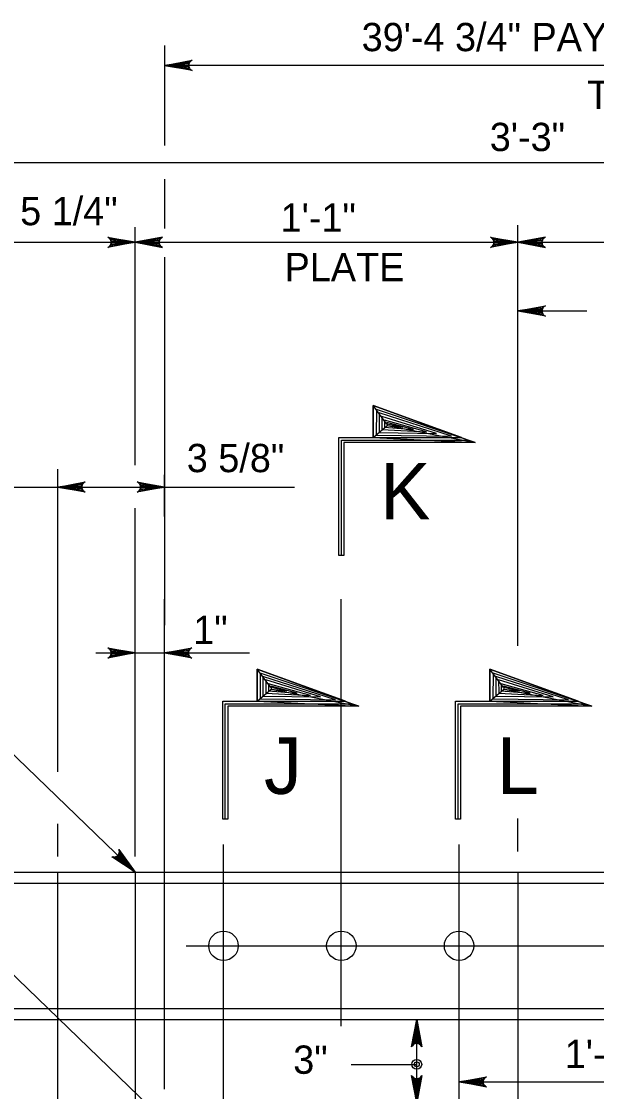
# Model space of a CAD drawing. Extents: x 632007860 to 635435983, y 295418622 to 297794622.
# Drawn here: x 633850541 to 633912560, y 296854867 to 296970238 of the extents above; entities that cross this region are included whole.
import ezdxf

# ---------------------------------------------------------------- set-up
doc = ezdxf.new("R2010")
doc.units = 0
for name, color, linetype in [('8', 7, 'Continuous'), ('S-DETL-DIMS', 7, 'Continuous'), ('S-DETL-T120', 7, 'Continuous'), ('S-DETL-T240', 7, 'Continuous'), ('S-STEL', 7, 'Continuous')]:
    doc.layers.add(name, color=color, linetype=linetype)

msp = doc.modelspace()

# ---------------------------------------------------------------- linework, layer by layer
at = {"layer": '8'}
for p, q in [((633885032, 296861908), (633885032, 296907948)), ((633872332, 296849772), (633872332, 296881511)), ((633897732, 296858237), (633897732, 296881511)), ((633868306, 296870586), (633961584, 296870586)), ((633897731, 296753926), (633897731, 296858237))]:
    msp.add_line(p, q, dxfattribs=at)
at = {"layer": 'S-DETL-DIMS'}
for p, q in [((633865981, 296967649), (633865981, 296956842)), ((634036429, 296965493), (633865981, 296965493)), ((633846134, 296955027), (633969961, 296955027)), ((633865981, 296953234), (633865981, 296947922)), ((633862803, 296922409), (633862803, 296948049)), ((633904078, 296917233), (633904078, 296948264)), ((633846134, 296946422), (633969961, 296946422)), ((633865981, 296944821), (633865981, 296926713)), ((633904078, 296939027), (633911495, 296939027)), ((633865981, 296926713), (633865981, 296905142)), ((633854471, 296889350), (633854471, 296921981)), ((633865981, 296916878), (633865981, 296921357)), ((633831055, 296920040), (633880001, 296920040)), ((633862803, 296880205), (633862803, 296917779)), ((633822620, 296917327), (633862803, 296878526)), ((633904078, 296902909), (633904078, 296917233)), ((633865981, 296900663), (633865981, 296907949)), ((633858582, 296902154), (633865960, 296902154)), ((633865960, 296902154), (633875122, 296902154)), ((633865981, 296885177), (633865981, 296900715)), ((633826656, 296889663), (633870925, 296846918)), ((633865981, 296866421), (633865981, 296885177)), ((633904078, 296880741), (633904078, 296884290)), ((633854471, 296880205), (633854471, 296883719)), ((633865981, 296855123), (633865981, 296866421)), ((633893173, 296853655), (633893173, 296862650)), ((633886101, 296857806), (633893173, 296857806)), ((633897731, 296855912), (633962703, 296855912))]:
    msp.add_line(p, q, dxfattribs=at)
for points in [[(633865981, 296965493), (633868940, 296966048), (633868826, 296965969), (633868712, 296965890), (633868653, 296965791), (633868595, 296965692), (633868578, 296965593), (633868560, 296965493), (633868578, 296965394), (633868595, 296965295), (633868653, 296965196), (633868712, 296965096), (633868826, 296965017), (633868940, 296964938), (633865981, 296965493), (633868826, 296965017), (633868712, 296965096), (633865981, 296965493), (633868653, 296965196), (633868595, 296965295), (633865981, 296965493), (633868578, 296965394), (633868560, 296965493), (633865981, 296965493), (633868578, 296965593), (633868595, 296965692), (633865981, 296965493), (633868653, 296965791), (633868712, 296965890), (633865981, 296965493), (633868826, 296965969)], [(633862803, 296946422), (633859844, 296945867), (633859958, 296945946), (633860072, 296946025), (633860131, 296946125), (633860190, 296946224), (633860207, 296946323), (633860224, 296946422), (633860207, 296946522), (633860190, 296946621), (633860131, 296946720), (633860072, 296946819), (633859958, 296946898), (633859844, 296946977), (633862803, 296946422), (633859958, 296946898), (633860072, 296946819), (633862803, 296946422), (633860131, 296946720), (633860190, 296946621), (633862803, 296946422), (633860207, 296946522), (633860224, 296946422), (633862803, 296946422), (633860207, 296946323), (633860190, 296946224), (633862803, 296946422), (633860131, 296946125), (633860072, 296946025), (633862803, 296946422), (633859958, 296945946)], [(633862803, 296946422), (633865763, 296945867), (633865649, 296945946), (633865535, 296946025), (633865476, 296946125), (633865417, 296946224), (633865400, 296946323), (633865383, 296946422), (633865400, 296946522), (633865417, 296946621), (633865476, 296946720), (633865535, 296946819), (633865649, 296946898), (633865763, 296946977), (633862803, 296946422), (633865649, 296946898), (633865535, 296946819), (633862803, 296946422), (633865476, 296946720), (633865417, 296946621), (633862803, 296946422), (633865400, 296946522), (633865383, 296946422), (633862803, 296946422), (633865400, 296946323), (633865417, 296946224), (633862803, 296946422), (633865476, 296946125), (633865535, 296946025), (633862803, 296946422), (633865649, 296945946)], [(633904078, 296946422), (633901119, 296945867), (633901233, 296945946), (633901347, 296946025), (633901406, 296946125), (633901464, 296946224), (633901482, 296946323), (633901499, 296946422), (633901482, 296946522), (633901464, 296946621), (633901406, 296946720), (633901347, 296946819), (633901233, 296946898), (633901119, 296946977), (633904078, 296946422), (633901233, 296946898), (633901347, 296946819), (633904078, 296946422), (633901406, 296946720), (633901464, 296946621), (633904078, 296946422), (633901482, 296946522), (633901499, 296946422), (633904078, 296946422), (633901482, 296946323), (633901464, 296946224), (633904078, 296946422), (633901406, 296946125), (633901347, 296946025), (633904078, 296946422), (633901233, 296945946)], [(633904078, 296946422), (633907038, 296945867), (633906923, 296945946), (633906809, 296946025), (633906751, 296946125), (633906692, 296946224), (633906675, 296946323), (633906658, 296946422), (633906675, 296946522), (633906692, 296946621), (633906751, 296946720), (633906809, 296946819), (633906923, 296946898), (633907038, 296946977), (633904078, 296946422), (633906923, 296946898), (633906809, 296946819), (633904078, 296946422), (633906751, 296946720), (633906692, 296946621), (633904078, 296946422), (633906675, 296946522), (633906658, 296946422), (633904078, 296946422), (633906675, 296946323), (633906692, 296946224), (633904078, 296946422), (633906751, 296946125), (633906809, 296946025), (633904078, 296946422), (633906923, 296945946)], [(633904078, 296939027), (633907038, 296939582), (633906924, 296939503), (633906810, 296939424), (633906751, 296939325), (633906692, 296939226), (633906675, 296939127), (633906658, 296939027), (633906675, 296938928), (633906692, 296938829), (633906751, 296938730), (633906810, 296938630), (633906924, 296938551), (633907038, 296938472), (633904078, 296939027), (633906924, 296938551), (633906810, 296938630), (633904078, 296939027), (633906751, 296938730), (633906692, 296938829), (633904078, 296939027), (633906675, 296938928), (633906658, 296939027), (633904078, 296939027), (633906675, 296939127), (633906692, 296939226), (633904078, 296939027), (633906751, 296939325), (633906810, 296939424), (633904078, 296939027), (633906924, 296939503)], [(633885040, 296912664), (633885040, 296925099), (633898732, 296925099), (633899459, 296924834), (633885305, 296924834), (633885305, 296912664), (633884776, 296912664), (633884776, 296925364), (633898005, 296925364), (633888480, 296928830), (633888480, 296925364), (633899459, 296924834), (633888821, 296928405), (633888798, 296925618), (633896929, 296925526), (633889108, 296928038), (633889108, 296925916), (633895301, 296925824), (633889406, 296927659), (633889417, 296926237), (633894223, 296925997), (633889692, 296927258), (633889704, 296926501), (633892801, 296926249), (633889945, 296926994), (633889979, 296926673), (633891665, 296926478), (633889951, 296926836), (633888480, 296928830), (633888480, 296925364), (633889979, 296926673), (633899459, 296924834)], [(633854471, 296920040), (633857430, 296920595), (633857316, 296920516), (633857202, 296920437), (633857143, 296920337), (633857084, 296920238), (633857067, 296920139), (633857050, 296920040), (633857067, 296919940), (633857084, 296919841), (633857143, 296919742), (633857202, 296919643), (633857316, 296919564), (633857430, 296919485), (633854471, 296920040), (633857316, 296919564), (633857202, 296919643), (633854471, 296920040), (633857143, 296919742), (633857084, 296919841), (633854471, 296920040), (633857067, 296919940), (633857050, 296920040), (633854471, 296920040), (633857067, 296920139), (633857084, 296920238), (633854471, 296920040), (633857143, 296920337), (633857202, 296920437), (633854471, 296920040), (633857316, 296920516)], [(633865981, 296920040), (633863021, 296919485), (633863135, 296919564), (633863250, 296919643), (633863308, 296919742), (633863367, 296919841), (633863384, 296919940), (633863401, 296920040), (633863384, 296920139), (633863367, 296920238), (633863308, 296920337), (633863250, 296920437), (633863135, 296920516), (633863021, 296920595), (633865981, 296920040), (633863135, 296920516), (633863250, 296920437), (633865981, 296920040), (633863308, 296920337), (633863367, 296920238), (633865981, 296920040), (633863384, 296920139), (633863401, 296920040), (633865981, 296920040), (633863384, 296919940), (633863367, 296919841), (633865981, 296920040), (633863308, 296919742), (633863250, 296919643), (633865981, 296920040), (633863135, 296919564)], [(633862803, 296902154), (633859844, 296901599), (633859958, 296901678), (633860072, 296901757), (633860131, 296901857), (633860190, 296901956), (633860207, 296902055), (633860224, 296902154), (633860207, 296902253), (633860190, 296902353), (633860131, 296902452), (633860072, 296902551), (633859958, 296902630), (633859844, 296902709), (633862803, 296902154), (633859958, 296902630), (633860072, 296902551), (633862803, 296902154), (633860131, 296902452), (633860190, 296902353), (633862803, 296902154), (633860207, 296902253), (633860224, 296902154), (633862803, 296902154), (633860207, 296902055), (633860190, 296901956), (633862803, 296902154), (633860131, 296901857), (633860072, 296901757), (633862803, 296902154), (633859958, 296901678)], [(633865960, 296902154), (633868919, 296902709), (633868805, 296902630), (633868691, 296902551), (633868632, 296902452), (633868573, 296902353), (633868556, 296902253), (633868539, 296902154), (633868556, 296902055), (633868573, 296901956), (633868632, 296901857), (633868691, 296901757), (633868805, 296901678), (633868919, 296901599), (633865960, 296902154), (633868805, 296901678), (633868691, 296901757), (633865960, 296902154), (633868632, 296901857), (633868573, 296901956), (633865960, 296902154), (633868556, 296902055), (633868539, 296902154), (633865960, 296902154), (633868556, 296902253), (633868573, 296902353), (633865960, 296902154), (633868632, 296902452), (633868691, 296902551), (633865960, 296902154), (633868805, 296902630)], [(633872523, 296884247), (633872523, 296896682), (633886214, 296896682), (633886941, 296896418), (633872787, 296896418), (633872787, 296884247), (633872258, 296884247), (633872258, 296896947), (633885487, 296896947), (633875962, 296900414), (633875962, 296896947), (633886941, 296896418), (633876303, 296899988), (633876280, 296897201), (633884412, 296897109), (633876590, 296899621), (633876590, 296897499), (633882783, 296897408), (633876888, 296899243), (633876900, 296897820), (633881705, 296897580), (633877175, 296898841), (633877186, 296898084), (633880283, 296897832), (633877427, 296898577), (633877462, 296898256), (633879147, 296898061), (633877433, 296898419), (633875962, 296900414), (633875962, 296896947), (633877462, 296898256), (633886941, 296896418)], [(633897625, 296884247), (633897625, 296896682), (633911316, 296896682), (633912043, 296896418), (633897889, 296896418), (633897889, 296884247), (633897360, 296884247), (633897360, 296896947), (633910589, 296896947), (633901064, 296900414), (633901064, 296896947), (633912043, 296896418), (633901405, 296899988), (633901382, 296897201), (633909514, 296897109), (633901692, 296899621), (633901692, 296897499), (633907885, 296897408), (633901990, 296899243), (633902001, 296897820), (633906807, 296897580), (633902277, 296898841), (633902288, 296898084), (633905385, 296897832), (633902529, 296898577), (633902563, 296898256), (633904249, 296898061), (633902535, 296898419), (633901064, 296900414), (633901064, 296896947), (633902563, 296898256), (633912043, 296896418)], [(633862803, 296878526), (633860289, 296880183), (633860426, 296880160), (633860563, 296880138), (633860674, 296880169), (633860785, 296880199), (633860866, 296880259), (633860947, 296880318), (633861004, 296880402), (633861061, 296880485), (633861087, 296880597), (633861114, 296880709), (633861087, 296880845), (633861060, 296880981), (633862803, 296878526), (633861087, 296880845), (633861114, 296880709), (633862803, 296878526), (633861087, 296880597), (633861061, 296880485), (633862803, 296878526), (633861004, 296880402), (633860947, 296880318), (633862803, 296878526), (633860866, 296880259), (633860785, 296880199), (633862803, 296878526), (633860674, 296880169), (633860563, 296880138), (633862803, 296878526), (633860426, 296880160)], [(633893173, 296862650), (633893728, 296859691), (633893649, 296859805), (633893570, 296859919), (633893470, 296859978), (633893371, 296860036), (633893272, 296860053), (633893173, 296860070), (633893074, 296860053), (633892974, 296860036), (633892875, 296859978), (633892776, 296859919), (633892697, 296859805), (633892618, 296859691), (633893173, 296862650), (633892697, 296859805), (633892776, 296859919), (633893173, 296862650), (633892875, 296859978), (633892974, 296860036), (633893173, 296862650), (633893074, 296860053), (633893173, 296860070), (633893173, 296862650), (633893272, 296860053), (633893371, 296860036), (633893173, 296862650), (633893470, 296859978), (633893570, 296859919), (633893173, 296862650), (633893649, 296859805)], [(633893173, 296853655), (633892618, 296856614), (633892697, 296856500), (633892776, 296856386), (633892875, 296856327), (633892974, 296856268), (633893074, 296856251), (633893173, 296856234), (633893272, 296856251), (633893371, 296856268), (633893470, 296856327), (633893570, 296856386), (633893649, 296856500), (633893728, 296856614), (633893173, 296853655), (633893649, 296856500), (633893570, 296856386), (633893173, 296853655), (633893470, 296856327), (633893371, 296856268), (633893173, 296853655), (633893272, 296856251), (633893173, 296856234), (633893173, 296853655), (633893074, 296856251), (633892974, 296856268), (633893173, 296853655), (633892875, 296856327), (633892776, 296856386), (633893173, 296853655), (633892697, 296856500)], [(633897731, 296855912), (633900690, 296856467), (633900576, 296856388), (633900462, 296856309), (633900403, 296856210), (633900344, 296856110), (633900327, 296856011), (633900310, 296855912), (633900327, 296855813), (633900344, 296855713), (633900403, 296855614), (633900462, 296855515), (633900576, 296855436), (633900690, 296855357), (633897731, 296855912), (633900576, 296855436), (633900462, 296855515), (633897731, 296855912), (633900403, 296855614), (633900344, 296855713), (633897731, 296855912), (633900327, 296855813), (633900310, 296855912), (633897731, 296855912), (633900327, 296856011), (633900344, 296856110), (633897731, 296855912), (633900403, 296856210), (633900462, 296856309), (633897731, 296855912), (633900576, 296856388)]]:
    msp.add_lwpolyline(points, dxfattribs=at)
for points in [[(633885305, 296912664), (633884776, 296912664), (633884776, 296925364), (633888480, 296925364), (633888480, 296928830), (633899459, 296924834), (633885305, 296924834)], [(633872787, 296884247), (633872258, 296884247), (633872258, 296896947), (633875962, 296896947), (633875962, 296900414), (633886941, 296896418), (633872787, 296896418)], [(633897889, 296884247), (633897360, 296884247), (633897360, 296896947), (633901064, 296896947), (633901064, 296900414), (633912043, 296896418), (633897889, 296896418)]]:
    msp.add_lwpolyline(points, close=True, dxfattribs=at)
for radius in [529, 265]:
    msp.add_circle((633893173, 296857806), radius, dxfattribs=at)
at = {"layer": 'S-STEL'}
for p, q in [((633801783, 296878526), (633957262, 296878526)), ((633854471, 296862650), (633854471, 296878526)), ((633862803, 296878526), (633862803, 296789227)), ((633904078, 296878526), (633904078, 296862650)), ((633801783, 296877334), (633957262, 296877334)), ((633801783, 296863843), (633851910, 296863843)), ((633851910, 296863843), (633957262, 296863843)), ((633801783, 296862650), (633851910, 296862650)), ((633851910, 296862650), (633862803, 296862650)), ((633854471, 296842808), (633854471, 296862650)), ((633862803, 296862650), (633904078, 296862650)), ((633904078, 296862650), (633904078, 296853125)), ((633904078, 296862650), (633957262, 296862650))]:
    msp.add_line(p, q, dxfattribs=at)
for centre in [(633872332, 296870586), (633885032, 296870586), (633897732, 296870586)]:
    msp.add_circle(centre, 1587, dxfattribs=at)

# ---------------------------------------------------------------- texts
at = {"layer": 'S-DETL-T120'}
for s, height, p in [('39\'-4 3/4" PAY LIMIT FOR THRIE-BEAM GUIDE RAIL', 3048.01, (633887227, 296967028)), ('TO BRIDGE BARRIER TRANSITION', 3048.01, (633911527, 296960808)), ('3\'-3"', 3048, (633901042, 296956257)), ('5 1/4"', 3048, (633850408, 296948266)), ('1\'-1"', 3048, (633878487, 296947561)), ('PLATE', 3048, (633878919, 296942227)), ('3 5/8"', 3048, (633868372, 296921644)), ('1"', 3048, (633869065, 296903118)), ('3"', 3048, (633879848, 296856786)), ('1\'-0 3/4"', 3048, (633909126, 296857406))]:
    msp.add_text(s, height=height, dxfattribs=at).set_placement(p)
at = {"layer": 'S-DETL-T240'}
for s, p in [('K', (633889215, 296916544)), ('J', (633876697, 296886960)), ('L', (633901799, 296886960))]:
    msp.add_text(s, height=6096, dxfattribs=at).set_placement(p)

doc.saveas('drawing.dxf')
